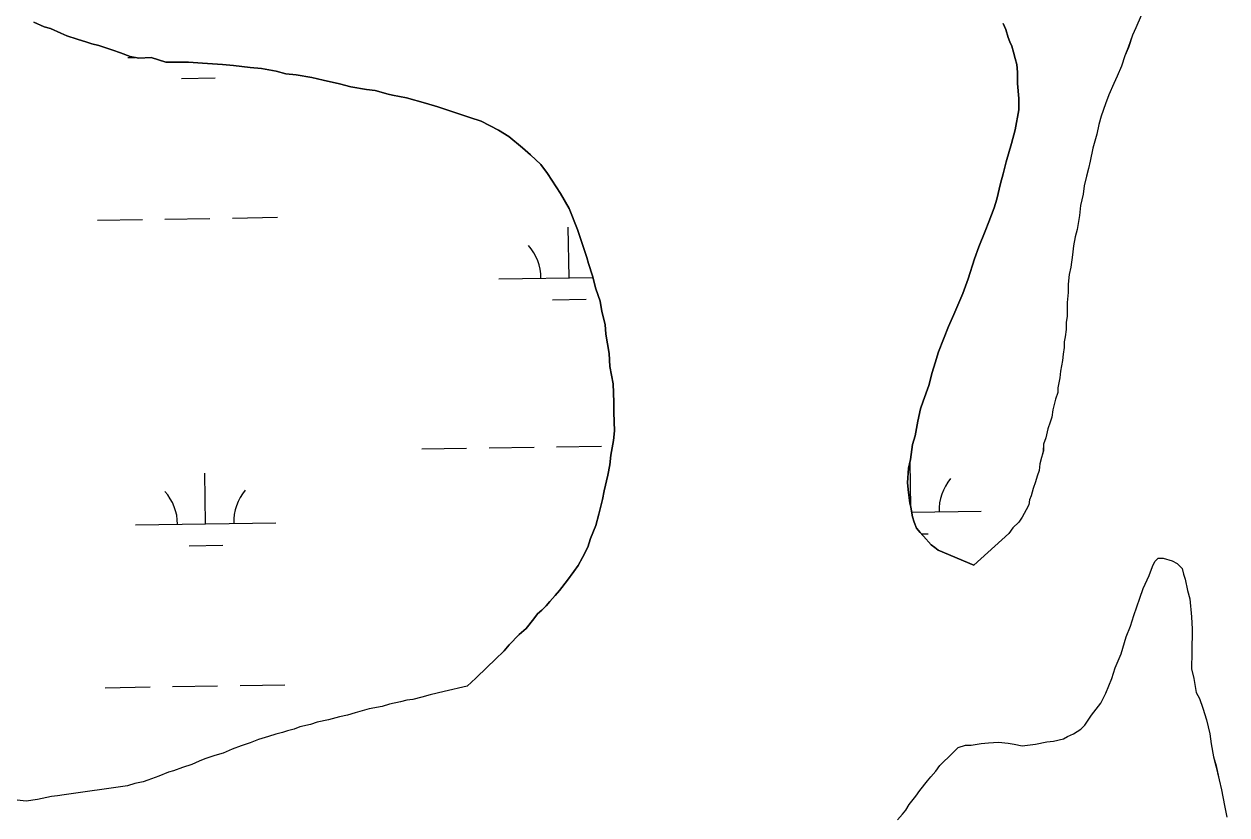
# Model space of a CAD drawing. Extents: x 3855477 to 3893699, y 299188 to 325115.
# Drawn here: x 3881403 to 3882259, y 320828 to 321391 of the extents above; entities that cross this region are included whole.
import ezdxf

# ---------------------------------------------------------------- set-up
doc = ezdxf.new("R2010")
doc.units = 0
doc.layers.add('V-TOPO-SHOR', color=7, linetype='Continuous')
doc.layers.add('V-WETL-SWMP', color=7, linetype='Continuous')

msp = doc.modelspace()

# ---------------------------------------------------------------- linework, layer by layer
at = {"layer": 'V-TOPO-SHOR'}
for points in [[(3882197.93, 321396.65), (3882194.32, 321387.91), (3882191.93, 321382.68), (3882188.9, 321373.94), (3882186.5, 321368.12), (3882184.08, 321360.54), (3882181.08, 321353.56), (3882178.68, 321348.32), (3882175.08, 321340.18), (3882172.67, 321333.77), (3882169.65, 321325.03), (3882167.83, 321319.21), (3882166.59, 321312.2)], [(3881627.75, 321347.97), (3881616.01, 321350.58), (3881607.98, 321352.52), (3881596.85, 321354.51), (3881589.42, 321355.21), (3881582.63, 321357.14), (3881572.12, 321359.11), (3881564.08, 321359.82), (3881552.32, 321361.19), (3881544.28, 321361.9), (3881530.04, 321362.68), (3881520.13, 321363.41), (3881504.03, 321363.58), (3881493.53, 321366.8), (3881484.85, 321366.28), (3881478.67, 321367.58), (3881471.89, 321370.13), (3881466.33, 321372.05), (3881460.78, 321373.97), (3881456.46, 321375.26), (3881451.52, 321376.56), (3881447.81, 321377.83), (3881441.02, 321379.77), (3881433.62, 321382.33), (3881429.3, 321384.23), (3881421.9, 321387.41), (3881417.58, 321388.7), (3881410.18, 321391.88)], [(3882099.89, 321391.1), (3882101.7, 321386.74), (3882103.49, 321381.14), (3882104.7, 321378.03), (3882105.91, 321374.92), (3882107.1, 321370.57), (3882108.29, 321366.22), (3882109.48, 321361.87), (3882110.04, 321356.29), (3882109.95, 321348.24), (3882111.07, 321337.7), (3882110.98, 321329.64), (3882108.34, 321315.42), (3882105.76, 321305.54), (3882101.9, 321292.58), (3882099.94, 321283.92)], [(3881718.41, 320919.52), (3881724.67, 320925.03), (3881732.81, 320932.99), (3881738.45, 320938.51), (3881744.71, 320944.63), (3881748.47, 320948.93), (3881755.37, 320956.29), (3881760.37, 320960.57), (3881766.02, 320967.32), (3881768.54, 320971.01), (3881771.67, 320973.45), (3881774.8, 320976.51), (3881777.31, 320979.58), (3881781.07, 320983.88), (3881784.21, 320987.56), (3881789.87, 320994.93), (3881794.27, 321001.08), (3881797.42, 321005.38), (3881800.58, 321010.92), (3881804.37, 321018.31), (3881806.3, 321024.48), (3881810.12, 321033.73), (3881812.07, 321041.77), (3881814.66, 321052.27), (3881815.97, 321058.45), (3881818.57, 321069.57), (3881819.89, 321076.99), (3881820.59, 321083.8), (3881822.56, 321094.3), (3881823.25, 321101.11), (3881822.78, 321114.12), (3881822.86, 321121.56), (3881822.39, 321134.57), (3881820.04, 321146.99), (3881819.53, 321156.29), (3881817.2, 321169.94), (3881816.66, 321176.76), (3881814.28, 321186.08), (3881813.13, 321193.53), (3881810.12, 321202.23), (3881807.75, 321211.55), (3881804.75, 321220.26), (3881803.56, 321224.61), (3881799.96, 321235.18), (3881796.96, 321244.5), (3881790.94, 321259.44), (3881784.86, 321270.03), (3881775.72, 321284.38), (3881770.84, 321290.63), (3881763.48, 321297.53), (3881757.96, 321302.54), (3881748.14, 321310.71), (3881740.75, 321315.12), (3881728.43, 321321.46), (3881720.41, 321324.02), (3881711.15, 321327.22), (3881697.57, 321331.71), (3881688.93, 321334.28), (3881675.34, 321338.15), (3881665.45, 321340.12), (3881662.36, 321340.77), (3881653.1, 321343.35), (3881646.91, 321344.04), (3881635.78, 321346.02), (3881627.75, 321347.97)], [(3882166.59, 321312.2), (3882163.55, 321302.29), (3882161.7, 321292.96), (3882160.47, 321287.71), (3882159.24, 321282.46), (3882157.41, 321275.46), (3882156.76, 321269.63), (3882154.92, 321261.46), (3882154.25, 321254.45), (3882152.39, 321244.53), (3882151.16, 321239.28), (3882149.92, 321232.86), (3882149.27, 321226.43), (3882148, 321217.68), (3882146.77, 321212.43), (3882146.11, 321205.42), (3882146.04, 321199.57), (3882145.38, 321192.56), (3882145.31, 321186.13), (3882145.27, 321182.62), (3882144.64, 321178.54), (3882144.58, 321173.27), (3882143.94, 321168.02), (3882143.32, 321164.52), (3882143.27, 321160.42), (3882142.64, 321155.75), (3882142, 321151.08), (3882140.75, 321143.49), (3882140.11, 321138.82), (3882138.86, 321131.82), (3882138.82, 321128.31), (3882137.02, 321123.65), (3882135.18, 321116.07), (3882134.54, 321110.82), (3882133.33, 321107.32), (3882131.52, 321102.66), (3882130.28, 321096.24), (3882128.48, 321091.59), (3882128.43, 321086.91), (3882127.2, 321082.24), (3882125.98, 321077.58), (3882125.35, 321072.91), (3882124.13, 321068.83), (3882122.92, 321064.75), (3882121.11, 321060.09), (3882119.88, 321054.84), (3882118.68, 321051.93), (3882118.06, 321048.43), (3882116.27, 321044.94), (3882113.28, 321039.71), (3882110.91, 321036.23), (3882106.77, 321032.18), (3882103.8, 321028.12), (3882078.99, 321005.59)], [(3882099.94, 321283.92), (3882098.01, 321277.13), (3882095.41, 321266.01), (3882093.48, 321259.84), (3882089.66, 321249.97), (3882087.1, 321243.18), (3882082.64, 321232.08), (3882079.45, 321223.44), (3882074.96, 321209.24), (3882071.12, 321198.76), (3882064.76, 321183.96), (3882060.95, 321175.33), (3882053.94, 321157.44), (3882051.38, 321149.42), (3882049.44, 321142.62), (3882046.86, 321133.36), (3882043.02, 321122.25), (3882041.1, 321116.7), (3882039.15, 321108.05), (3882037.17, 321097.54), (3882035.25, 321091.36), (3882033.89, 321080.85), (3882032.58, 321074.67), (3882031.85, 321064.14), (3882032.39, 321057.32), (3882033.55, 321049.88), (3882034.13, 321046.77), (3882035.3, 321039.95), (3882036.49, 321036.22), (3882038.3, 321031.86), (3882040.75, 321028.74), (3882043.2, 321026.23), (3882048.7, 321019.97), (3882051.16, 321018.09), (3882053.62, 321016.2), (3882078.99, 321005.59)], [(3882172.92, 320914.4), (3882177.12, 320924.88), (3882179.55, 320932.45), (3882183.75, 320942.35), (3882187.4, 320954.59), (3882190.4, 320962.16), (3882192.82, 320969.73), (3882197.05, 320981.96), (3882199.47, 320988.95), (3882203.67, 320998.26), (3882206.07, 321004.67), (3882207.87, 321008.16), (3882210.23, 321010.47), (3882213.74, 321010.43), (3882220.15, 321008.61), (3882223.64, 321006.81), (3882227.11, 321003.27), (3882228.24, 320999.16), (3882229.36, 320995.64), (3882231.03, 320987.44), (3882232.72, 320981.57), (3882233.75, 320968.69), (3882234.23, 320959.92), (3882234.05, 320943.54), (3882233.92, 320931.85), (3882235.6, 320924.82), (3882237.24, 320914.86), (3882239.54, 320910.74), (3882241.8, 320903.7), (3882244.63, 320895.48), (3882246.86, 320885.51), (3882247.95, 320878.48), (3882249.6, 320869.11), (3882251.28, 320862.66), (3882253.51, 320852.69), (3882255.19, 320845.66), (3882257.41, 320834.52), (3882259.07, 320826.32)], [(3881718.41, 320919.52), (3881702, 320915.61), (3881692.03, 320913.38), (3881686.16, 320911.7), (3881679.71, 320910.01), (3881675.61, 320909.47), (3881670.92, 320908.35), (3881663.3, 320906.68), (3881658.02, 320904.99), (3881648.65, 320903.34), (3881638.67, 320900.53), (3881633.39, 320898.83), (3881627.54, 320897.72), (3881619.91, 320895.47), (3881611.7, 320893.8), (3881607.01, 320892.1), (3881599.39, 320890.43), (3881595.27, 320888.72), (3881590.58, 320887.61), (3881587.06, 320886.48), (3881582.37, 320885.36), (3881577.09, 320883.66), (3881570.05, 320881.4), (3881564.18, 320879.13), (3881557.72, 320876.86), (3881551.26, 320874.59), (3881544.8, 320871.74), (3881538.93, 320870.05), (3881531.89, 320867.79), (3881527.77, 320866.08), (3881522.49, 320863.8), (3881516.03, 320861.53), (3881509.57, 320859.27), (3881506.05, 320858.14), (3881499, 320855.29), (3881491.37, 320852.45), (3881487.85, 320851.32), (3881481.99, 320850.21), (3881476.71, 320848.52), (3881431.61, 320842), (3881426.93, 320841.47), (3881422.83, 320840.93), (3881412.86, 320838.7), (3881404.66, 320837.62), (3881398.24, 320838.28)], [(3882024.56, 320824.23), (3882028.11, 320828.29), (3882030.48, 320831.18), (3882032.87, 320835.25), (3882037.61, 320841.05), (3882040.58, 320845.11), (3882045.92, 320852.07), (3882048.29, 320854.96), (3882051.84, 320859.02), (3882054.81, 320863.08), (3882057.18, 320865.39), (3882061.31, 320869.44), (3882064.27, 320872.33), (3882067.82, 320875.8), (3882073.1, 320877.49), (3882077.19, 320877.45), (3882084.22, 320878.54), (3882089.49, 320879.07), (3882096.51, 320879.57), (3882103.52, 320878.91), (3882107.61, 320878.28), (3882113.44, 320877.05), (3882122.81, 320878.11), (3882131.01, 320879.78), (3882135.7, 320880.31), (3882142.73, 320881.99), (3882145.68, 320883.71), (3882149.79, 320885.42), (3882155.09, 320888.87), (3882158.05, 320891.76), (3882162.8, 320898.72), (3882169.33, 320907.42), (3882172.92, 320914.4)]]:
    msp.add_lwpolyline(points, dxfattribs=at)
at = {"layer": 'V-WETL-SWMP'}
for p, q in [((3881476.96, 321366.79), (3881482.01, 321366.88)), ((3881515.2, 321351.98), (3881539.2, 321352.37)), ((3881455.43, 321251), (3881487.43, 321251.52)), ((3881503.43, 321251.78), (3881535.42, 321252.3)), ((3881551.42, 321252.56), (3881583.42, 321253.08)), ((3881790.99, 321210.03), (3881790.4, 321246.02)), ((3881740.99, 321209.21), (3881808.07, 321210.3)), ((3881779.24, 321194.4), (3881803.24, 321194.79)), ((3881686.11, 321088.23), (3881718.11, 321088.75)), ((3881734.11, 321089.01), (3881766.1, 321089.53)), ((3881782.1, 321089.79), (3881814.1, 321090.32)), ((3882034.15, 321046.65), (3882033.62, 321079.15)), ((3881532.37, 321034.98), (3881531.78, 321070.97)), ((3882034.75, 321043.16), (3882084.2, 321043.97)), ((3881482.38, 321034.16), (3881582.36, 321035.79)), ((3882041.62, 321027.84), (3882046.46, 321027.92)), ((3881520.62, 321019.35), (3881544.62, 321019.74)), ((3881460.85, 320918.36), (3881492.85, 320918.89)), ((3881508.85, 320919.15), (3881540.84, 320919.67)), ((3881556.84, 320919.93), (3881588.83, 320920.45))]:
    msp.add_line(p, q, dxfattribs=at)
for points in [[(3882197.93, 321396.65), (3882194.32, 321387.91), (3882191.93, 321382.68), (3882188.91, 321373.94), (3882186.5, 321368.12), (3882184.08, 321360.54), (3882181.08, 321353.56), (3882178.68, 321348.32), (3882175.08, 321340.18), (3882172.67, 321333.77)], [(3881410.18, 321391.88), (3881417.58, 321388.7), (3881421.9, 321387.41), (3881429.3, 321384.23), (3881433.62, 321382.33), (3881441.02, 321379.77), (3881447.81, 321377.83), (3881451.52, 321376.55), (3881456.46, 321375.26), (3881460.78, 321373.97), (3881466.33, 321372.05), (3881471.89, 321370.13), (3881478.67, 321367.58), (3881484.85, 321366.27), (3881493.53, 321366.8), (3881504.03, 321363.58), (3881520.13, 321363.41), (3881530.04, 321362.68), (3881544.28, 321361.9), (3881552.32, 321361.19), (3881564.08, 321359.82), (3881572.12, 321359.11), (3881582.63, 321357.14), (3881589.42, 321355.21), (3881596.85, 321354.5), (3881607.98, 321352.52), (3881616.01, 321350.58), (3881627.75, 321347.97), (3881635.78, 321346.02), (3881646.91, 321344.04), (3881653.1, 321343.35), (3881662.36, 321340.77), (3881665.45, 321340.12), (3881675.34, 321338.15), (3881688.93, 321334.28), (3881697.57, 321331.71), (3881711.15, 321327.22), (3881720.41, 321324.02), (3881728.43, 321321.46), (3881740.75, 321315.12), (3881748.14, 321310.71), (3881757.96, 321302.54), (3881763.48, 321297.53), (3881770.84, 321290.63), (3881775.72, 321284.38), (3881784.86, 321270.03), (3881790.93, 321259.44), (3881796.96, 321244.5), (3881799.96, 321235.18), (3881803.56, 321224.61), (3881804.75, 321220.26), (3881807.75, 321211.55), (3881810.12, 321202.23), (3881813.13, 321193.53), (3881814.28, 321186.08), (3881816.66, 321176.76), (3881817.2, 321169.94), (3881819.53, 321156.29), (3881820.04, 321146.99), (3881822.39, 321134.57), (3881822.86, 321121.56), (3881822.78, 321114.13), (3881823.25, 321101.11), (3881822.56, 321094.3), (3881820.58, 321083.8), (3881819.89, 321076.99), (3881818.57, 321069.57), (3881815.97, 321058.45), (3881814.66, 321052.27), (3881812.07, 321041.77), (3881810.12, 321033.73)], [(3882099.94, 321283.92), (3882101.9, 321292.58), (3882105.76, 321305.54), (3882108.34, 321315.43), (3882110.98, 321329.65), (3882111.07, 321337.7), (3882109.95, 321348.24), (3882110.04, 321356.29), (3882109.48, 321361.87), (3882108.29, 321366.22), (3882107.1, 321370.57), (3882105.91, 321374.92), (3882104.7, 321378.03), (3882103.5, 321381.14), (3882101.7, 321386.74), (3882099.89, 321391.1)], [(3882172.67, 321333.77), (3882169.65, 321325.03), (3882167.83, 321319.21), (3882166.59, 321312.2), (3882163.55, 321302.3), (3882161.7, 321292.96), (3882160.47, 321287.71), (3882159.24, 321282.46), (3882157.41, 321275.47), (3882156.76, 321269.62), (3882154.92, 321261.46), (3882154.25, 321254.45), (3882152.39, 321244.53), (3882151.16, 321239.28), (3882149.92, 321232.86), (3882149.27, 321226.43), (3882148, 321217.68), (3882146.77, 321212.43), (3882146.11, 321205.42), (3882146.04, 321199.57), (3882145.38, 321192.56), (3882145.31, 321186.13), (3882145.27, 321182.62), (3882144.64, 321178.54), (3882144.58, 321173.27), (3882143.94, 321168.02), (3882143.32, 321164.52), (3882143.27, 321160.42), (3882142.64, 321155.75), (3882142, 321151.08), (3882140.75, 321143.49), (3882140.11, 321138.82), (3882138.86, 321131.82), (3882138.82, 321128.31), (3882137.02, 321123.65), (3882135.18, 321116.07), (3882134.54, 321110.82), (3882133.33, 321107.32), (3882131.52, 321102.66), (3882130.28, 321096.24), (3882128.48, 321091.59), (3882128.42, 321086.91), (3882127.2, 321082.24), (3882125.98, 321077.58), (3882125.35, 321072.91), (3882124.13, 321068.83), (3882122.92, 321064.75), (3882121.11, 321060.09), (3882119.88, 321054.84), (3882118.68, 321051.93), (3882118.06, 321048.43), (3882116.27, 321044.94), (3882113.28, 321039.71), (3882110.91, 321036.23), (3882106.77, 321032.18), (3882103.8, 321028.12), (3882078.99, 321005.59), (3882053.62, 321016.2), (3882051.16, 321018.09), (3882048.7, 321019.98), (3882043.2, 321026.23), (3882040.75, 321028.73), (3882038.3, 321031.86), (3882036.49, 321036.22), (3882035.3, 321039.95), (3882034.13, 321046.77), (3882033.55, 321049.88), (3882032.39, 321057.32), (3882031.85, 321064.14), (3882032.58, 321074.67), (3882033.89, 321080.85), (3882035.25, 321091.36), (3882037.17, 321097.54), (3882039.15, 321108.05), (3882041.1, 321116.7), (3882043.02, 321122.25), (3882046.86, 321133.36), (3882049.44, 321142.62), (3882051.37, 321149.42), (3882053.94, 321157.44), (3882060.95, 321175.33), (3882064.77, 321183.96), (3882071.12, 321198.76), (3882074.96, 321209.24), (3882079.45, 321223.44), (3882082.64, 321232.08), (3882087.1, 321243.18), (3882089.66, 321249.97), (3882093.48, 321259.84), (3882095.41, 321266.01), (3882098.01, 321277.13), (3882099.94, 321283.92)], [(3881810.12, 321033.73), (3881806.3, 321024.48), (3881804.37, 321018.31), (3881800.58, 321010.92), (3881797.42, 321005.38), (3881794.27, 321001.08), (3881789.87, 320994.93), (3881784.21, 320987.56), (3881781.07, 320983.88), (3881777.31, 320979.58), (3881774.8, 320976.51), (3881771.67, 320973.45), (3881768.54, 320971.01), (3881766.02, 320967.32), (3881760.37, 320960.57), (3881755.37, 320956.29), (3881748.47, 320948.93), (3881744.71, 320944.63), (3881738.45, 320938.51), (3881732.81, 320932.99), (3881724.67, 320925.03), (3881718.41, 320919.53), (3881702, 320915.61), (3881692.03, 320913.38), (3881686.16, 320911.7), (3881679.71, 320910.01), (3881675.61, 320909.47), (3881670.92, 320908.35), (3881663.3, 320906.68), (3881658.02, 320904.99), (3881648.65, 320903.34), (3881638.68, 320900.53), (3881633.39, 320898.83), (3881627.53, 320897.72), (3881619.91, 320895.47), (3881611.7, 320893.81), (3881607, 320892.1), (3881599.39, 320890.43), (3881595.27, 320888.73), (3881590.58, 320887.61), (3881587.06, 320886.48), (3881582.37, 320885.36), (3881577.09, 320883.66), (3881570.05, 320881.4), (3881564.18, 320879.13), (3881557.72, 320876.86), (3881551.26, 320874.59), (3881544.8, 320871.74), (3881538.93, 320870.05), (3881531.89, 320867.79), (3881527.77, 320866.08), (3881522.49, 320863.8), (3881516.03, 320861.53), (3881509.57, 320859.27), (3881506.05, 320858.14), (3881499, 320855.29), (3881491.37, 320852.45), (3881487.85, 320851.32), (3881481.99, 320850.21), (3881476.71, 320848.52), (3881431.61, 320842), (3881426.93, 320841.47), (3881422.83, 320840.93), (3881412.86, 320838.7), (3881404.66, 320837.62), (3881398.24, 320838.28)], [(3882190.4, 320962.16), (3882192.82, 320969.73), (3882197.05, 320981.96), (3882199.47, 320988.95), (3882203.67, 320998.26), (3882206.08, 321004.67), (3882207.87, 321008.16), (3882210.23, 321010.47), (3882213.74, 321010.43), (3882220.15, 321008.61), (3882223.64, 321006.81), (3882227.11, 321003.27), (3882228.23, 320999.16), (3882229.37, 320995.64), (3882231.03, 320987.44), (3882232.72, 320981.57), (3882233.75, 320968.69), (3882234.23, 320959.92), (3882234.05, 320943.54), (3882233.92, 320931.85), (3882235.6, 320924.82), (3882237.24, 320914.86), (3882239.54, 320910.74), (3882241.8, 320903.7), (3882244.63, 320895.48), (3882246.86, 320885.51), (3882247.95, 320878.48), (3882249.6, 320869.11), (3882251.29, 320862.66), (3882253.51, 320852.69), (3882255.19, 320845.66), (3882257.41, 320834.52), (3882259.07, 320826.32)], [(3882024.56, 320824.23), (3882028.11, 320828.29), (3882030.48, 320831.18), (3882032.87, 320835.25), (3882037.61, 320841.05), (3882040.58, 320845.11), (3882045.92, 320852.07), (3882048.29, 320854.96), (3882051.84, 320859.02), (3882054.81, 320863.08), (3882057.18, 320865.39), (3882061.31, 320869.44), (3882064.27, 320872.33), (3882067.82, 320875.8), (3882073.1, 320877.49), (3882077.19, 320877.45), (3882084.22, 320878.54), (3882089.49, 320879.07), (3882096.51, 320879.57), (3882103.52, 320878.91), (3882107.61, 320878.28), (3882113.44, 320877.05), (3882122.81, 320878.11), (3882131.01, 320879.78), (3882135.7, 320880.31), (3882142.73, 320881.99), (3882145.68, 320883.71), (3882149.79, 320885.42), (3882155.09, 320888.87), (3882158.05, 320891.76), (3882162.8, 320898.72), (3882169.33, 320907.42), (3882172.92, 320914.4), (3882177.12, 320924.88), (3882179.55, 320932.45), (3882183.75, 320942.35), (3882187.39, 320954.59), (3882190.4, 320962.16)]]:
    msp.add_lwpolyline(points, dxfattribs=at)
for centre, start, end in [((3881735.75, 321209.6), 0.16154, 41.7052), ((3882089.44, 321044.53), 140.16154, 181.7052), ((3881587.6, 321036.35), 140.16154, 181.7052), ((3881477.13, 321034.55), 0.16154, 41.7052)]:
    msp.add_arc(centre, 35.25, start, end, dxfattribs=at)

doc.saveas('drawing.dxf')
